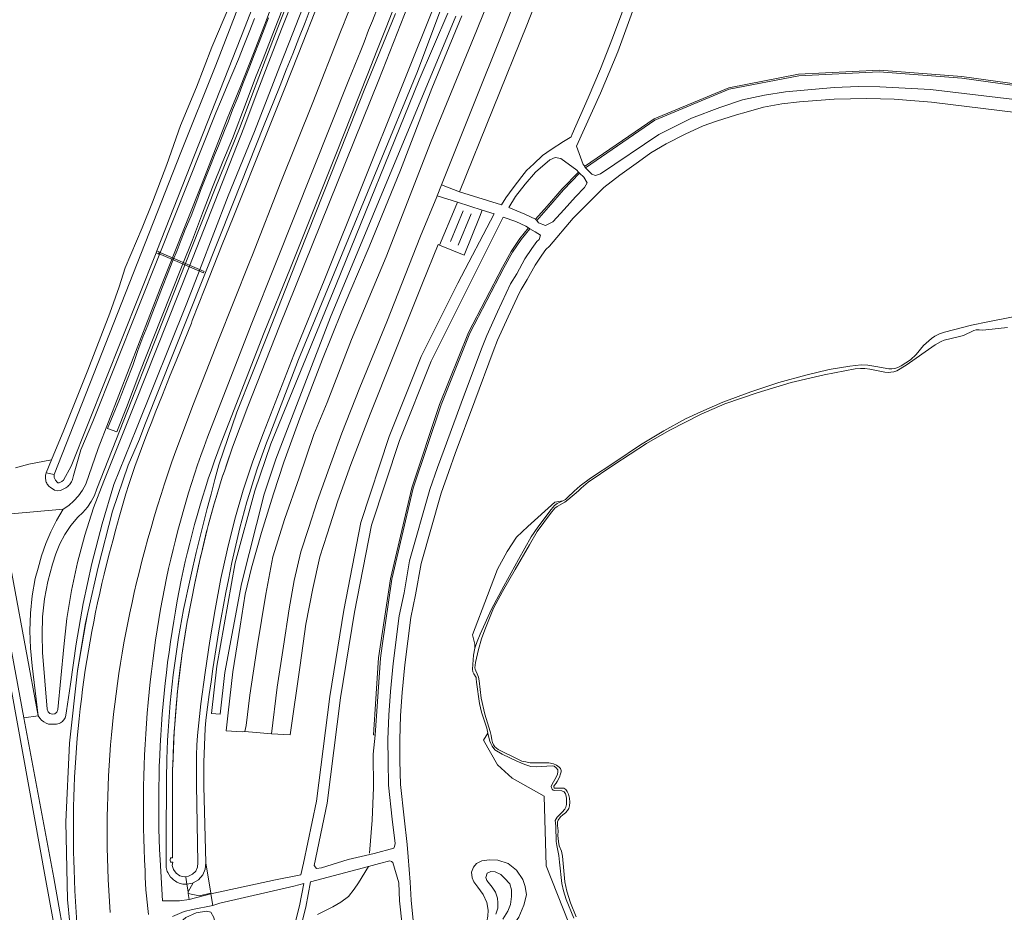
# Model space of a CAD drawing. Header units: metres. Extents: x 89888 to 94270, y 464165 to 468904.
# Tile 360 of 369: x 93236 to 93467, y 468208 to 468418. Entities that reach past the tile are written whole.
import ezdxf

# ---------------------------------------------------------------- set-up
doc = ezdxf.new("R2010")
doc.units = ezdxf.units.M
for name, color, linetype, lineweight in [('G_GRENS_ALGEMEEN_0', 251, 'CONTINUOUS', 13), ('Q_GELUIDSSCHERM_LIJN_0', 251, 'CONTINUOUS', 13), ('T_CULTUURGRENS_0', 251, 'CONTINUOUS', 13), ('T_HEK_0', 251, 'CONTINUOUS', 13), ('T_HEK_LIJN_0', 251, 'CONTINUOUS', 13), ('V_GELEIDECONSTRUCTIE_LIJN_0', 251, 'CONTINUOUS', 13), ('V_WEGGRENS_0', 251, 'CONTINUOUS', 13), ('W_DUIKER_-1', 251, 'CONTINUOUS', 13), ('W_WALBESCHERMING_LIJN_0', 251, 'CONTINUOUS', 13), ('W_WATERGRENS_0', 251, 'CONTINUOUS', 13)]:
    doc.layers.add(name, color=color, linetype=linetype, lineweight=lineweight)

# ---------------------------------------------------------------- blocks, each defined once
blk = doc.blocks.new('OGT_BLOK0_ACAD_1_FMEBLOCK17')
at = {"layer": 'V_WEGGRENS_0'}
for points in [[(9.78, 89.9), (11.19, 85.12), (11.36, 80.86), (11.98, 75.16), (12.54, 70.86), (13.83, 54.11), (14.44, 46.12), (14.6, 40.3), (15.08, 26.3), (15.78, 12.68), (15.25, -0.27), (14.3, -7.85), (12.74, -14.93), (11.4, -20.46), (9.08, -29.36), (7.13, -36.91), (5.08, -47.01), (3.91, -54.4), (2.85, -62.06), (2.2, -69.38), (1.99, -76.75), (2.06, -85.23), (2.36, -89.9)], [(1.16, -89.9), (0.63, -86.22), (-0.78, -73.53), (-0.81, -65.22), (-0.65, -58.11), (-0.17, -52.62), (0.05, -47.49), (0.42, -38.08), (0.62, -28.18), (0.6, -20.01), (0.42, -15.46), (0.36, -11.6), (-0.31, -7.82), (-1.67, -2.83), (-2.63, 0.52), (-4.09, 5.03), (-5.63, 11.56), (-6.7, 16.62), (-8.01, 22.63), (-8.71, 26.43), (-11.42, 40.37), (-12.18, 42.83), (-12.82, 44.71), (-13.98, 48.2), (-15.28, 52.08), (-15.78, 53.95), (-15.76, 55.95), (-15.66, 57.85), (-14.73, 62.81), (-12.36, 72.86), (-10.67, 79.39), (-9.57, 85.36)]]:
    blk.add_lwpolyline(points, dxfattribs=at)

msp = doc.modelspace()

# ---------------------------------------------------------------- linework, layer by layer
at = {"layer": 'G_GRENS_ALGEMEEN_0'}
for points in [[(93368.49, 468383.27), (93384.88, 468394.48), (93402.43, 468401.81), (93418.88, 468404.98), (93437.88, 468405.91), (93457.32, 468404.42), (93475.95, 468401.88), (93493.9, 468399.84), (93512.72, 468398.55), (93531.51, 468397.55), (93538.13, 468397.3), (93538.09, 468396.96), (93531.49, 468397.15), (93512.7, 468398.16), (93493.86, 468399.44), (93475.9, 468401.48), (93457.28, 468404.02), (93437.87, 468405.51), (93418.93, 468404.58), (93402.55, 468401.43), (93385.07, 468394.13), (93368.74, 468382.96)], [(93356.94, 468370.82), (93359.68, 468373.9), (93363.24, 468378.03), (93367.03, 468381.94)], [(93367.32, 468381.66), (93363.54, 468377.77), (93359.98, 468373.64), (93357.26, 468370.57)], [(93319.19, 468249.35), (93318.79, 468249.41), (93319.95, 468266.37), (93320.03, 468267.54), (93322.78, 468286.17), (93327.81, 468307.61), (93334.35, 468327.22), (93341.14, 468344.19), (93349.18, 468359.54), (93351.23, 468363.27), (93353.29, 468366.27), (93355.28, 468368.84)], [(93355.59, 468368.6), (93353.61, 468366.03), (93351.57, 468363.06), (93349.53, 468359.35), (93341.51, 468344.02), (93334.73, 468327.09), (93328.19, 468307.5), (93323.17, 468286.09), (93320.85, 468270.37), (93320.43, 468267.5), (93319.19, 468249.35)], [(93267.63, 468362.89), (93268.23, 468362.63), (93268.38, 468363.06), (93268.41, 468363.15), (93267.85, 468363.4)]]:
    msp.add_lwpolyline(points, dxfattribs=at)
at = {"layer": 'Q_GELUIDSSCHERM_LIJN_0'}
msp.add_lwpolyline([(93251.59, 468278.19), (93250.99, 468275.4), (93249.15, 468264.45), (93247.24, 468247.41), (93246.38, 468228.91), (93246.77, 468210.61), (93248.42, 468193.68), (93250.97, 468176.2), (93253.88, 468159.42), (93268.56, 468079.02)], dxfattribs=at)
at = {"layer": 'T_CULTUURGRENS_0'}
for p, q in [((93310.02, 468355.45), (93294.69, 468317.97)), ((93243.62, 468310.73), (93241.74, 468311.08))]:
    msp.add_line(p, q, dxfattribs=at)
for points in [[(93243.01, 468314.18), (93245.96, 468321.15), (93251.61, 468335.26), (93256.74, 468348.68), (93258.94, 468354.91), (93260.34, 468359.35), (93264.4, 468368.81), (93266.79, 468374.84), (93270.21, 468383.71), (93273.42, 468392.88), (93277.13, 468401.9), (93280.73, 468411.37), (93285.01, 468421.3), (93289.09, 468431.46), (93289.74, 468433.09)], [(93335.88, 468423.5), (93329.21, 468405.59), (93301.16, 468337.79), (93294.38, 468320.17), (93293.63, 468318.21), (93292.91, 468316.24), (93292.21, 468314.26), (93291.53, 468312.28), (93290.87, 468310.29), (93290.23, 468308.29), (93289.62, 468306.28), (93289.02, 468304.27), (93288.45, 468302.25), (93287.9, 468300.22), (93287.37, 468298.19), (93286.86, 468296.15), (93286.38, 468294.11), (93285.92, 468292.07), (93285.48, 468290.01), (93285.06, 468287.96), (93284.66, 468285.9), (93284.08, 468282.91), (93283.51, 468279.92), (93282.97, 468276.93), (93282.45, 468273.94), (93281.95, 468270.94), (93281.48, 468267.94), (93281.02, 468264.94), (93280.58, 468261.93), (93280.16, 468258.92), (93279.77, 468255.91), (93279.39, 468252.89), (93279.23, 468250.94), (93278.88, 468242.96), (93278.88, 468237.31), (93279.33, 468219.3)], [(93294.69, 468317.97), (93290.89, 468306.9), (93286.27, 468289.93), (93281.91, 468265.59), (93280.71, 468254.41), (93282.71, 468254.3), (93283.86, 468264.09), (93287.75, 468285), (93293.07, 468306.12), (93295.83, 468314.33), (93308.69, 468347.81), (93338.2, 468418.65)], [(93336.34, 468419.38), (93329.59, 468403.63), (93310.02, 468355.45)], [(93363.37, 468304.51), (93363.99, 468304.85), (93364.51, 468305.32), (93366.04, 468306.83), (93367.44, 468308.07), (93369.93, 468309.84), (93375.65, 468313.63), (93381.67, 468317.68), (93387.15, 468321.02), (93392.24, 468323.81), (93395.84, 468325.49), (93401.02, 468327.77), (93407.61, 468330.2), (93414.23, 468332.36), (93420.55, 468334.08), (93426.03, 468335.43), (93430.9, 468336.27), (93433.62, 468336.54), (93435.16, 468336.44), (93437.04, 468336.13), (93440.12, 468335.58), (93440.84, 468335.58), (93441.55, 468335.71), (93442.25, 468335.93), (93443.02, 468336.33), (93445.23, 468337.75), (93446.54, 468338.97), (93448.24, 468341.08), (93450.17, 468342.77), (93450.9, 468343.33), (93452.03, 468343.87), (93453.21, 468344.25), (93459.58, 468345.85), (93463.41, 468346.71), (93469.38, 468347.88)], [(93342.68, 468269.85), (93342.67, 468270.78), (93342.12, 468272.94), (93345.66, 468282.26), (93347.97, 468288.44), (93350.31, 468292.57), (93352.5, 468295.93), (93355.12, 468298.49), (93361.51, 468304.18), (93363.37, 468304.51)], [(93342.68, 468269.85), (93343.24, 468271.41), (93343.91, 468273.15), (93346.62, 468278.98), (93349.48, 468284.39), (93352.97, 468290.73), (93355.96, 468296.03), (93357.48, 468298.29), (93360.65, 468302.51), (93361.42, 468303.42), (93362.06, 468303.89), (93363.37, 468304.51)], [(93345.74, 468249.8), (93345.47, 468250.99), (93344.26, 468254.75), (93343.73, 468256.8), (93343.1, 468261.83), (93343.01, 468262.59), (93342.96, 468262.91), (93342.45, 468263.77), (93342.2, 468264.27), (93342.13, 468264.85), (93342.38, 468268.14), (93342.68, 468269.85)], [(93335.96, 468183.07), (93335.87, 468187.41), (93336.24, 468189.77), (93337.27, 468191.43), (93352.59, 468197.05), (93357.51, 468199.41), (93361.42, 468201.19), (93364.82, 468205.04), (93359.49, 468218.57), (93359, 468234.93), (93351.49, 468239.17), (93347.97, 468242.34), (93344.7, 468248.12), (93345.74, 468249.8)], [(93349.08, 468244.87), (93347.39, 468245.89), (93346.73, 468246.74), (93346.42, 468247.35), (93346.19, 468247.89), (93345.98, 468248.77), (93345.74, 468249.8)], [(93365.95, 468206.24), (93364.18, 468210.67), (93363.54, 468212.65), (93363.18, 468214.43), (93362.63, 468219.41), (93362.46, 468221.02), (93362.21, 468222.15), (93361.96, 468223.31), (93361.82, 468224.28), (93361.71, 468227.85), (93361.65, 468228.67), (93361.6, 468229.21), (93361.8, 468229.62), (93362.03, 468230.04), (93363.21, 468231.18), (93363.86, 468231.92), (93364.1, 468232.38), (93364.25, 468233.04), (93364.25, 468234.4), (93364.16, 468234.98), (93364, 468235.52), (93363.73, 468235.96), (93363.13, 468236.2), (93361.33, 468236.28), (93361.07, 468236.4), (93360.9, 468236.61), (93360.75, 468236.9), (93360.67, 468237.26), (93360.89, 468237.83), (93361.84, 468239.47), (93362.15, 468240.17), (93362.24, 468240.66), (93362.19, 468241.18), (93361.85, 468241.66), (93361.32, 468242.03), (93360.86, 468242.14), (93357.18, 468241.9), (93355.82, 468241.99), (93354.41, 468242.44), (93352.54, 468243.24), (93349.08, 468244.87)], [(93347.68, 468200.22), (93351.24, 468203.95), (93352.99, 468206.48), (93354.23, 468209.26), (93354.81, 468211.7), (93354.52, 468213.73), (93353.94, 468215.35), (93352.45, 468217.55), (93350.5, 468219.12), (93348.1, 468219.91), (93346.02, 468219.99), (93344.28, 468219.71), (93343.04, 468219.12), (93342.33, 468218.25), (93341.92, 468217.05)], [(93341.92, 468217.05), (93342.08, 468215.77), (93342.41, 468214.77), (93343.37, 468213.57), (93344.65, 468211.79), (93345.48, 468209.96), (93345.77, 468208.1), (93345.73, 468206.69), (93345.48, 468205.44), (93344.53, 468203.54), (93342.66, 468201.13), (93341.42, 468200.05), (93340.88, 468199.1), (93340.71, 468197.9), (93341.05, 468196.95), (93341.88, 468196.61), (93343.16, 468196.82), (93344.86, 468197.77), (93347.68, 468200.22)], [(93346.4, 468217.26), (93345.57, 468216.84), (93345.28, 468215.81), (93345.52, 468215.1), (93346.77, 468213.57), (93347.51, 468212.37), (93348.01, 468210.96), (93348.05, 468209.84), (93348.05, 468208.59), (93347.6, 468207.18)], [(93349.26, 468206.02), (93350.46, 468207.85), (93351.04, 468209.42), (93351.29, 468211.33), (93351.29, 468212.91), (93350.87, 468214.32), (93349.67, 468215.68), (93348.76, 468216.51), (93347.47, 468217.14), (93346.4, 468217.26)], [(93286.82, 468175.03), (93282.08, 468202.37), (93281.22, 468206.4), (93280.55, 468207.68), (93279.5, 468207.91), (93277.11, 468207.49), (93274.64, 468206.43), (93271.94, 468203.92)]]:
    msp.add_lwpolyline(points, dxfattribs=at)
at = {"layer": 'T_HEK_0'}
msp.add_line((93338.01, 468373.54), (93334.38, 468364.72), dxfattribs=at)
msp.add_lwpolyline([(93334.38, 468364.72), (93340.18, 468362.38), (93343.77, 468371.3)], dxfattribs=at)
at = {"layer": 'T_HEK_LIJN_0'}
for p, q in [((93336.97, 468365.6), (93339.95, 468372.8)), ((93341.79, 468372.1), (93338.78, 468364.72)), ((93317.64, 468218.4), (93317.64, 468218.4)), ((93274.67, 468215.93), (93274.91, 468214.22)), ((93274.91, 468214.22), (93275.17, 468212.41)), ((93275.17, 468212.41), (93275.22, 468212.05)), ((93275.22, 468212.05), (93275.42, 468210.66))]:
    msp.add_line(p, q, dxfattribs=at)
for points in [[(93317.87, 468221.56), (93318.5, 468229.28), (93318.82, 468237), (93318.73, 468244.82), (93319.19, 468249.35)], [(93317.64, 468218.4), (93315.32, 468214.53), (93314.27, 468213.06), (93312.92, 468211.36), (93311.11, 468210.02), (93309.23, 468208.88), (93305.6, 468207.1)]]:
    msp.add_lwpolyline(points, dxfattribs=at)
at = {"layer": 'V_GELEIDECONSTRUCTIE_LIJN_0'}
msp.add_lwpolyline([(93248.44, 468193.68), (93246.79, 468210.61), (93246.4, 468228.91), (93247.26, 468247.41), (93249.17, 468264.46), (93251.01, 468275.41), (93251.61, 468278.2), (93254.02, 468288.88), (93257.41, 468302.05), (93261.06, 468312.95), (93263.76, 468319.06), (93265.01, 468322.39), (93285.69, 468374.49), (93293.11, 468393.07), (93295.34, 468398.62), (93296.84, 468402.32), (93298.3, 468406.05), (93299.8, 468409.77), (93301.25, 468413.49), (93302.71, 468417.18), (93304.13, 468420.92)], dxfattribs=at)
at = {"layer": 'V_WEGGRENS_0'}
for p, q in [((93366.65, 468382.36), (93367.03, 468381.94)), ((93367.03, 468381.94), (93367.32, 468381.66)), ((93368.74, 468382.96), (93368.49, 468383.27)), ((93333.79, 468376.38), (93334.8, 468378.92)), ((93334.8, 468378.92), (93339.08, 468377.27)), ((93348.92, 468374.26), (93339.08, 468377.27)), ((93338.57, 468374.85), (93333.79, 468376.38)), ((93338.01, 468373.54), (93338.57, 468374.85)), ((93338.57, 468374.85), (93344.41, 468372.99)), ((93343.77, 468371.3), (93344.41, 468372.99)), ((93344.41, 468372.99), (93347.18, 468372.11)), ((93357.26, 468370.57), (93356.94, 468370.82)), ((93355.59, 468368.6), (93355.28, 468368.84)), ((93241.74, 468311.08), (93243.01, 468314.18)), ((93225.9, 468310.44), (93236.54, 468253.44)), ((93236.54, 468253.44), (93239.89, 468253.91)), ((93288.53, 468250.19), (93294.8, 468249.66)), ((93280.55, 468212.09), (93279.33, 468219.3)), ((93304, 468214.8), (93317.64, 468218.4)), ((93276.38, 468214.54), (93275.17, 468212.41)), ((93280.57, 468211.95), (93280.55, 468212.09)), ((93275.42, 468210.66), (93280.57, 468211.95)), ((93280.57, 468211.95), (93281.03, 468209.21))]:
    msp.add_line(p, q, dxfattribs=at)
for points in [[(93379.49, 468569.39), (93379.86, 468560.24), (93379.78, 468549.3), (93379.32, 468536.95), (93378.37, 468524.59), (93377.25, 468515.11), (93376.01, 468506.97), (93374.99, 468500), (93374.87, 468499.2), (93373.37, 468491.29), (93371.2, 468480.57), (93368.6, 468470.14), (93365.57, 468460.33), (93362.83, 468451.54), (93362.49, 468450.48), (93359.58, 468441.56), (93355.24, 468430.12), (93349.49, 468415.61), (93342.01, 468397.01), (93334.8, 468378.92)], [(93368.13, 468383.76), (93366.61, 468388.07), (93372.27, 468400.49), (93376.29, 468410.22), (93383.77, 468430.82), (93387.49, 468442.55), (93391.48, 468454.39), (93394.61, 468464.78), (93399.06, 468479.2), (93402.02, 468488.76), (93406.57, 468505.32), (93407.15, 468507.43), (93409.79, 468523.47), (93408.64, 468534.43)], [(93339.08, 468377.27), (93354.9, 468416.53), (93358.88, 468426.84), (93362.96, 468437.54), (93366.02, 468445.79), (93367.65, 468450.67), (93368.84, 468454.23), (93370.86, 468461.54), (93373.41, 468470.01), (93373.76, 468471.59), (93373.94, 468472.4)], [(93283.22, 468364.87), (93285.76, 468371.27), (93293.52, 468390.72), (93297.77, 468401.29), (93301.1, 468409.62), (93306.01, 468422.16), (93308.47, 468428.66), (93312.47, 468439.42), (93315.78, 468448.89), (93316.24, 468450.44), (93316.68, 468452), (93317.07, 468453.57), (93317.43, 468455.15), (93317.75, 468456.74), (93317.97, 468457.75)], [(93326.06, 468455.66), (93325.83, 468455.18), (93325.57, 468454.7), (93325.53, 468454.62), (93325.48, 468454.53), (93325.43, 468454.45), (93325.38, 468454.37), (93325.33, 468454.28), (93324.25, 468450.92), (93323.99, 468450.15), (93323.73, 468449.37), (93323.47, 468448.59), (93323.21, 468447.82), (93322.96, 468447.04), (93320.42, 468439.62), (93317.73, 468432.23), (93314.91, 468424.71), (93312.18, 468417.73), (93311.92, 468417.06), (93311.09, 468414.95), (93304.53, 468398.29), (93297.04, 468379.58), (93290.33, 468362.48)], [(93295.93, 468360.76), (93313.05, 468403.63), (93315.82, 468410.6), (93316.59, 468412.56), (93317.68, 468415.37), (93318.55, 468417.58), (93321.27, 468424.57), (93323.96, 468431.57), (93326.63, 468438.57), (93329.28, 468445.59), (93329.78, 468446.91), (93330.27, 468448.24), (93330.76, 468449.58), (93331.24, 468450.91), (93331.71, 468452.24)], [(93335.01, 468450.92), (93334.22, 468448.7), (93332.19, 468443.23), (93330.14, 468437.76), (93328.08, 468432.3), (93325.99, 468426.85), (93323.89, 468421.4), (93321.77, 468415.97), (93319.63, 468410.53), (93317.47, 468405.11), (93309.97, 468386.11), (93299.25, 468359.41)], [(93288.53, 468250.19), (93288.81, 468251.58), (93289.74, 468258.77), (93291.45, 468270.14), (93293.46, 468282.5), (93295.16, 468291.32), (93297.96, 468300.36), (93301.3, 468309.94), (93304.76, 468320.12), (93307.92, 468327.67), (93313.62, 468342.5), (93321.83, 468362.01), (93332.41, 468389.23), (93343.08, 468415.24), (93349.82, 468432.03)], [(93245.76, 468302.53), (93247.09, 468303.44), (93248.3, 468304.5), (93249.38, 468305.7), (93250.31, 468307.02), (93251.08, 468308.43), (93253.98, 468316.84), (93268.62, 468354.52), (93271.42, 468361.56), (93278.5, 468379.33), (93284.41, 468394.45), (93287.53, 468402.13), (93290.56, 468409.84), (93293.52, 468417.59), (93296.39, 468425.36)], [(93299.35, 468423.8), (93296.33, 468416.01), (93293.33, 468408.21), (93290.36, 468400.4), (93287.42, 468392.58), (93281.52, 468378.04), (93274.5, 468360.25), (93253.73, 468307.33), (93253.15, 468305.81), (93252.4, 468304.37), (93251.48, 468303.03), (93250.41, 468301.8), (93249.2, 468300.71), (93247.61, 468298.74), (93246.2, 468296.62), (93245, 468294.38), (93244.02, 468292.03), (93243.26, 468289.61), (93242.19, 468285.53), (93241.42, 468281.4), (93240.95, 468277.21), (93240.8, 468273), (93240.95, 468268.8), (93242.03, 468255.45), (93242.21, 468254.86), (93242.64, 468254.43), (93243.23, 468254.26), (93243.83, 468254.39), (93244.3, 468254.78), (93244.52, 468255.35), (93245.96, 468270.11)], [(93245.96, 468270.11), (93246.67, 468276.79), (93247.72, 468283.42), (93249.12, 468289.98), (93250.86, 468296.47), (93252.93, 468302.86), (93255.33, 468309.13), (93262.57, 468327.19), (93275.52, 468359.81), (93288.33, 468392.35), (93291.24, 468400.12), (93294.19, 468407.88), (93297.19, 468415.62), (93300.23, 468423.34)], [(93256.21, 468321.52), (93258.42, 468320.8), (93260.72, 468326.53), (93263.82, 468334.78), (93268.8, 468347.33), (93273.82, 468359.9), (93276.18, 468365.96), (93278.55, 468372.25), (93280.93, 468378.41), (93283.38, 468384.42), (93285.63, 468389.86), (93288.84, 468398.3), (93291.07, 468404.2), (93292.87, 468408.64), (93295.66, 468415.88), (93298.84, 468423.98)], [(93378.91, 468423.85), (93375.08, 468413.48), (93372.28, 468406.27), (93369.34, 468399.4), (93365.59, 468390.86), (93365.31, 468390.26), (93365.1, 468390.08), (93363.56, 468389.16), (93360.65, 468387.24), (93358.63, 468385.82), (93356.52, 468383.88), (93354.86, 468382.28), (93353.72, 468380.92), (93351.67, 468378.2), (93350, 468375.9), (93348.92, 468374.26)], [(93239.89, 468253.91), (93240.25, 468253.37), (93240.68, 468252.88), (93241.19, 468252.47), (93241.74, 468252.14), (93242.35, 468251.89), (93244.21, 468251.92), (93244.52, 468251.98), (93244.82, 468252.08), (93245.11, 468252.21), (93245.38, 468252.38), (93245.62, 468252.57), (93245.8, 468252.75), (93245.96, 468252.95), (93246.1, 468253.16), (93246.22, 468253.38), (93246.32, 468253.61), (93246.54, 468255.05), (93247.48, 468261.31), (93248.82, 468270.87), (93250.51, 468280.36), (93252.55, 468289.79), (93254.95, 468299.14), (93257.68, 468308.39), (93263.04, 468321.54), (93274.88, 468351.03), (93277.87, 468358.8), (93284.63, 468376.36), (93290.84, 468391.52), (93293.81, 468399.22), (93296.8, 468406.92), (93299.81, 468414.62), (93302.84, 468422.3)], [(93339.62, 468418.76), (93332.54, 468401.59), (93325.18, 468382.38), (93317.82, 468364.36), (93313.27, 468353.62), (93311.4, 468349.22), (93306.83, 468337.87), (93301.44, 468324), (93297.71, 468313.62), (93295.29, 468306.18), (93292.45, 468297.09), (93290.09, 468288.72), (93288.63, 468282.53), (93287.4, 468275), (93285.72, 468264.26), (93284.64, 468254.63), (93284.11, 468250.38), (93287.9, 468250.12), (93288.53, 468250.19)], [(93309.05, 468381.95), (93316.59, 468401.23), (93324.02, 468419.27)], [(93290.78, 468418.1), (93289.54, 468414.91), (93288.29, 468411.73), (93287.01, 468408.55), (93285.71, 468405.38), (93284.4, 468402.22), (93283.07, 468399.07), (93281.71, 468395.93), (93268.53, 468362.8), (93252.73, 468323.22), (93249.96, 468316.53), (93248.21, 468310.48), (93248.15, 468310.17), (93248.08, 468309.87), (93247.98, 468309.58), (93247.87, 468309.29), (93247.73, 468309.01), (93247.57, 468308.74), (93247.42, 468308.51), (93247.24, 468308.29), (93247.06, 468308.09), (93246.85, 468307.9), (93246.63, 468307.73), (93246.4, 468307.58), (93245.15, 468306.96), (93244.42, 468306.84), (93243.75, 468307.01), (93242.68, 468307.7), (93242.49, 468307.87), (93242.32, 468308.05), (93242.16, 468308.25), (93242.03, 468308.46), (93241.91, 468308.68), (93241.81, 468308.92), (93241.73, 468309.16), (93241.67, 468309.43), (93241.63, 468309.7), (93241.61, 468309.98), (93241.61, 468310.26), (93241.63, 468310.54), (93241.68, 468310.81), (93241.74, 468311.08)], [(93294.09, 468418.24), (93293.08, 468415.63), (93291.88, 468412.51), (93290.76, 468409.52), (93289.47, 468406.22), (93288.08, 468402.69), (93286.93, 468399.71), (93285.65, 468396.61), (93284.59, 468393.79), (93283.89, 468392.14), (93283.2, 468390.31), (93282.3, 468388.12), (93281.41, 468385.91), (93280.62, 468383.9), (93279.69, 468381.55), (93278.88, 468379.53), (93278.13, 468377.62), (93277.44, 468375.81), (93275.87, 468371.66), (93274.52, 468368.4), (93273.56, 468365.98), (93272.6, 468363.48), (93271.58, 468361.1), (93270.34, 468357.87), (93269.16, 468354.9), (93267.99, 468351.87)], [(93470.38, 468398.95), (93449.92, 468401.37), (93438, 468402.01), (93433.01, 468402.06), (93427.22, 468401.89), (93415.78, 468400.84), (93410.85, 468400.09), (93405.65, 468398.93), (93400.3, 468397.15), (93393.69, 468394.67), (93385.97, 468390.81), (93372.24, 468381.54), (93371.04, 468381.14), (93370.2, 468381.43), (93368.74, 468382.96)], [(93326.98, 468220.69), (93326.74, 468223.62), (93326.01, 468229.87), (93325.16, 468237.72), (93325.02, 468243.26), (93324.99, 468248.25), (93325.19, 468253.93), (93325.56, 468259.38), (93326.22, 468265.89), (93327.63, 468277.01), (93328.73, 468282.36), (93330, 468289.77), (93334.74, 468306.35), (93336.52, 468311.45), (93338.07, 468315.63), (93342.64, 468328.07), (93346.99, 468339.7), (93348.04, 468342.39), (93350.53, 468347.88), (93353.19, 468353.57), (93353.54, 468354.3), (93354.96, 468356.61), (93356.83, 468360.04), (93358.4, 468362.39), (93359.35, 468363.71), (93360.23, 468364.46), (93365.85, 468371.12), (93373.04, 468378.33), (93376.76, 468381.18), (93381.19, 468384.37), (93384.13, 468386.45), (93387.74, 468388.56), (93392.15, 468390.83), (93396.44, 468392.83), (93399.52, 468393.91), (93404.26, 468395.43), (93406.52, 468396.08), (93410.64, 468397.21), (93414.91, 468398.01), (93419.12, 468398.48), (93427.26, 468399.08), (93434.95, 468399.23), (93441.33, 468399.12), (93450.15, 468398.37), (93470.02, 468395.97)], [(93350.71, 468373.56), (93352.24, 468376.17), (93354.53, 468379.13), (93356.98, 468381.91), (93360.35, 468384.83), (93361.56, 468385.38), (93362.94, 468385.16), (93366.65, 468382.36)], [(93368.49, 468383.27), (93368.54, 468383.34), (93368.13, 468383.76)], [(93274.91, 468214.22), (93274.6, 468214.22), (93274.28, 468214.23), (93273.97, 468214.27), (93273.66, 468214.32), (93273.36, 468214.4), (93273.06, 468214.5), (93272.77, 468214.62), (93272.49, 468214.75), (93272.22, 468214.91), (93271.96, 468215.08), (93271.71, 468215.27), (93271.47, 468215.48), (93271.25, 468215.7), (93271.04, 468215.93), (93270.4, 468216.97), (93270.28, 468217.26), (93270.18, 468217.56), (93270.1, 468217.86), (93270.04, 468218.17), (93270.01, 468218.49), (93270, 468219.93), (93270.01, 468224.68), (93270.03, 468229.43), (93270.06, 468234.18), (93270.12, 468238.93), (93270.18, 468243.67), (93270.26, 468245.89), (93270.35, 468248.1), (93270.48, 468250.32), (93270.62, 468252.53), (93270.78, 468254.74), (93270.97, 468256.95), (93271.18, 468259.16), (93271.42, 468261.36), (93271.68, 468263.57), (93271.96, 468265.77), (93272.26, 468267.96), (93272.59, 468270.15), (93272.94, 468272.34), (93273.31, 468274.53), (93273.7, 468276.71), (93274.12, 468278.89), (93274.56, 468281.06), (93275.02, 468283.23), (93275.51, 468285.39), (93276.3, 468288.86), (93277.11, 468292.32), (93277.94, 468295.78), (93278.8, 468299.23), (93279.68, 468302.68), (93280.58, 468306.12), (93281.5, 468309.56), (93282.44, 468312.98), (93286.69, 468325.39), (93294.04, 468343.95), (93301.34, 468362.52), (93309.05, 468381.95)], [(93367.32, 468381.66), (93368.36, 468380.76), (93369.14, 468379.44), (93368.46, 468378.3), (93366.37, 468376.14), (93363.68, 468373.15), (93361.04, 468370.21), (93359.34, 468369.35), (93357.65, 468370.02), (93357.26, 468370.57)], [(93294.8, 468249.66), (93296.14, 468260.62), (93297.61, 468270.3), (93298.96, 468279.09), (93300.13, 468285.74), (93301.68, 468292.47), (93303.61, 468298.26), (93305.58, 468304.35), (93308.49, 468312.42), (93311.38, 468320.42), (93315.58, 468331.24), (93321.93, 468346.71), (93329.9, 468366.86), (93333.69, 468376.12), (93333.79, 468376.38)], [(93347.18, 468372.11), (93338.66, 468355.75), (93330.04, 468338.48), (93322.5, 468319.64), (93315.82, 468299.4), (93311.8, 468278.75), (93308.52, 468258.46), (93305.38, 468233.76), (93302.35, 468219.18), (93301.71, 468216.47), (93295.79, 468215.29), (93280.57, 468211.95)], [(93356.94, 468370.82), (93354.41, 468372.05), (93350.71, 468373.56)], [(93355.28, 468368.84), (93354.67, 468369.2), (93352.34, 468370.32), (93349.33, 468371.35), (93332.39, 468337.42), (93324.92, 468318.76), (93318.32, 468298.75), (93314.34, 468278.3), (93311.07, 468258.1), (93307.92, 468233.34), (93304.87, 468218.66), (93305.39, 468217.94), (93306.59, 468218.08), (93312.85, 468220.06), (93318.99, 468221.44), (93323.62, 468222.71), (93323.75, 468223.15), (93323.92, 468223.81), (93323.24, 468229.56), (93322.38, 468237.54), (93322.24, 468243.22), (93322.21, 468248.29), (93322.41, 468254.07), (93322.79, 468259.61), (93323.46, 468266.21), (93324.88, 468277.47), (93326, 468282.88), (93327.28, 468290.38), (93332.08, 468307.19), (93333.91, 468312.4), (93335.46, 468316.59), (93340.03, 468329.03), (93344.39, 468340.7), (93345.47, 468343.47), (93348.01, 468349.05), (93351.09, 468355.62), (93352.56, 468358.01), (93354.45, 468361.47), (93356.11, 468363.98), (93357.29, 468365.62), (93357.83, 468366.07), (93358.15, 468367.07), (93356.9, 468367.83), (93355.59, 468368.6)], [(93250.66, 468262.37), (93250.99, 468264.65), (93251.34, 468266.93), (93251.71, 468269.21), (93252.11, 468271.48), (93252.52, 468273.75), (93252.96, 468276.02), (93253.41, 468278.28), (93253.88, 468280.53), (93254.38, 468282.79), (93254.9, 468285.03), (93255.43, 468287.28), (93255.99, 468289.52), (93256.7, 468292.31), (93257.43, 468295.09), (93258.18, 468297.87), (93258.95, 468300.65), (93259.73, 468303.42), (93260.53, 468306.19), (93261.22, 468308.33), (93261.94, 468310.46), (93262.67, 468312.59), (93263.42, 468314.72), (93264.19, 468316.83), (93264.98, 468318.94), (93265.79, 468321.04), (93266.61, 468323.14), (93267.46, 468325.22), (93269.12, 468329.46), (93270.81, 468333.69), (93272.51, 468337.91), (93274.23, 468342.13), (93275.97, 468346.34), (93276.1, 468347), (93279.1, 468354.53), (93283.22, 468364.87)], [(93294.8, 468249.66), (93299.2, 468249.43), (93301.57, 468265.8), (93302.9, 468275.44), (93304.53, 468283.87), (93306.16, 468291.34), (93307.94, 468296.66), (93310.45, 468304.49), (93313.48, 468313.04), (93318.06, 468324.92), (93323.45, 468338.5), (93330.36, 468355.81), (93334.05, 468364.85), (93334.38, 468364.72)], [(93290.33, 468362.48), (93289.64, 468360.73), (93282.23, 468342.23), (93276.42, 468327.34), (93272.26, 468316.3), (93271.37, 468313.73), (93270.49, 468311.15), (93269.64, 468308.56), (93268.81, 468305.97), (93268, 468303.37), (93267.22, 468300.76), (93266.46, 468298.15), (93265.72, 468295.53), (93265.01, 468292.9), (93264.31, 468290.27), (93263.65, 468287.63), (93263.07, 468285.28), (93262.51, 468282.92), (93261.98, 468280.55), (93261.47, 468278.18), (93260.98, 468275.81), (93260.52, 468273.43), (93260.08, 468271.05), (93259.66, 468268.66), (93259.27, 468266.27), (93258.9, 468263.87), (93258.55, 468261.47)], [(93266.29, 468261.91), (93266.57, 468264.36), (93266.87, 468266.81), (93267.19, 468269.26), (93267.54, 468271.7), (93267.91, 468274.14), (93268.3, 468276.58), (93268.71, 468279.02), (93269.15, 468281.45), (93269.6, 468283.87), (93270.08, 468286.29), (93270.58, 468288.55), (93271.09, 468290.8), (93271.63, 468293.04), (93272.18, 468295.28), (93272.76, 468297.52), (93273.37, 468299.75), (93273.99, 468301.97), (93274.63, 468304.19), (93275.3, 468306.4), (93275.99, 468308.6), (93276.69, 468310.8), (93277.42, 468312.99), (93278.17, 468315.17), (93278.94, 468317.35), (93279.73, 468319.52), (93290.02, 468345.97), (93295.93, 468360.76)], [(93299.25, 468359.41), (93293.12, 468344.15), (93282.95, 468318.18), (93282.16, 468316.07), (93281.4, 468313.95), (93280.66, 468311.83), (93279.94, 468309.7), (93279.25, 468307.56), (93278.58, 468305.41), (93277.93, 468303.26), (93277.3, 468301.1), (93276.7, 468298.93), (93276.12, 468296.76), (93275.57, 468294.58), (93275.03, 468292.39), (93274.52, 468290.2), (93274.04, 468288), (93273.57, 468285.8), (93273.1, 468283.4), (93272.64, 468280.99), (93272.21, 468278.57), (93271.79, 468276.16), (93271.4, 468273.73), (93271.04, 468271.31), (93270.7, 468268.88), (93270.37, 468266.45), (93270.07, 468264.02), (93269.8, 468261.58)], [(93267.99, 468351.87), (93266.74, 468348.61), (93265.67, 468345.89), (93264.54, 468343.1), (93263.38, 468339.96), (93262.18, 468336.42), (93260.7, 468332.62), (93259, 468328.38), (93257.52, 468324.79), (93256.21, 468321.52)], [(93243.01, 468314.18), (93237.68, 468313.13), (93234.55, 468312.25)], [(93245.76, 468302.53), (93233.52, 468301.48), (93231.16, 468301.01), (93239.89, 468253.91)], [(93239.89, 468253.91), (93238.48, 468265.68), (93238.06, 468269.79), (93237.93, 468273.92), (93238.07, 468278.05), (93238.49, 468282.16), (93239.18, 468286.23), (93239.9, 468288.66), (93240.69, 468291.58), (93241.68, 468294.44), (93242.85, 468297.22), (93244.22, 468299.92), (93245.76, 468302.53)], [(93249.03, 468205.15), (93248.85, 468207.66), (93248.68, 468210.18), (93248.55, 468212.69), (93248.43, 468215.21), (93248.34, 468217.73), (93248.27, 468219.8), (93248.22, 468221.88), (93248.19, 468223.96), (93248.18, 468226.03), (93248.18, 468228.11), (93248.2, 468230.18), (93248.24, 468232.49), (93248.3, 468234.8), (93248.38, 468237.1), (93248.48, 468239.41), (93248.61, 468241.71), (93248.75, 468244.01), (93248.92, 468246.32), (93249.1, 468248.61), (93249.31, 468250.91), (93249.54, 468253.21), (93249.79, 468255.5), (93250.06, 468257.79), (93250.35, 468260.08), (93250.66, 468262.37)], [(93258.55, 468261.47), (93258.22, 468259.07), (93257.92, 468256.67), (93257.65, 468254.26), (93257.39, 468251.85), (93257.16, 468249.44), (93256.95, 468247.02), (93256.77, 468244.6), (93256.61, 468242.19), (93256.47, 468239.77), (93256.36, 468237.34), (93256.27, 468234.92), (93256.2, 468232.5), (93256.16, 468230.08), (93256.14, 468227.65), (93256.14, 468225.23), (93256.17, 468222.81), (93256.22, 468220.38), (93256.29, 468217.96), (93256.4, 468215.36), (93256.52, 468212.77), (93256.67, 468210.17), (93256.83, 468207.58)], [(93265.86, 468207.07), (93265.68, 468208.53), (93265.52, 468210), (93265.39, 468211.47), (93265.27, 468212.94), (93265.18, 468214.41), (93265.11, 468215.89), (93265.06, 468217.36), (93264.93, 468220), (93264.83, 468222.46), (93264.76, 468224.93), (93264.7, 468227.4), (93264.67, 468229.87), (93264.66, 468232.34), (93264.67, 468234.81), (93264.71, 468237.28), (93264.77, 468239.74), (93264.85, 468242.21), (93264.95, 468244.68), (93265.07, 468247.14), (93265.22, 468249.61), (93265.39, 468252.07), (93265.58, 468254.53), (93265.79, 468256.99), (93266.03, 468259.45), (93266.29, 468261.91)], [(93269.8, 468261.58), (93269.54, 468259.14), (93269.32, 468256.7), (93269.11, 468254.26), (93268.92, 468251.81), (93268.76, 468249.36), (93268.62, 468246.91), (93268.5, 468244.46), (93268.41, 468242.01), (93268.34, 468239.56), (93268.29, 468237.11), (93268.26, 468234.66), (93268.26, 468232.21), (93268.28, 468229.75), (93268.32, 468227.3), (93268.38, 468224.85), (93268.47, 468222.4), (93268.58, 468219.95), (93269.15, 468210.33)], [(93236.54, 468253.44), (93243.56, 468215.77), (93250.01, 468179.28), (93268.2, 468078.94)], [(93279.33, 468219.3), (93279.22, 468217.81), (93278.65, 468216.43), (93277.66, 468215.3), (93276.38, 468214.54)], [(93317.64, 468218.4), (93320.21, 468219.08), (93322.64, 468219.7)], [(93318.67, 468039.53), (93318.65, 468039.68), (93318.35, 468044.31), (93318.28, 468052.66), (93318.48, 468059.9), (93319.13, 468067.06), (93320.17, 468074.64), (93321.32, 468081.94), (93323.35, 468091.91), (93325.28, 468099.39), (93327.61, 468108.31), (93328.96, 468113.89), (93330.55, 468121.13), (93331.54, 468128.94), (93332.08, 468142.13), (93331.37, 468155.85), (93330.89, 468169.82), (93330.72, 468175.7), (93330.12, 468183.75), (93328.82, 468200.58), (93328.26, 468204.91), (93327.65, 468210.49), (93327.48, 468214.72), (93326.98, 468220.69)], [(93322.64, 468219.7), (93323.06, 468219.59), (93323.35, 468219.34)], [(93276.38, 468214.54), (93276.19, 468214.5), (93274.91, 468214.22)], [(93281.03, 468209.21), (93282.68, 468209.76), (93300.04, 468213.75), (93302.39, 468214.38)], [(93302.39, 468214.38), (93301.43, 468209.15), (93299.75, 468202.66), (93297.37, 468192.56), (93296.42, 468187.47), (93296.31, 468185.43), (93296.29, 468183.19), (93296.86, 468181.08), (93298.16, 468177.17)], [(93275.22, 468212.05), (93277.81, 468211.47), (93280.55, 468212.09)], [(93269.15, 468210.33), (93273.18, 468210.31), (93275.42, 468210.66)], [(93271.48, 468206.66), (93274.25, 468207.79), (93276.19, 468208.29), (93281.03, 468209.21)]]:
    msp.add_lwpolyline(points, dxfattribs=at)
at = {"layer": 'W_DUIKER_-1'}
msp.add_lwpolyline([(93268.38, 468363.06), (93268.25, 468362.73), (93278.79, 468358.22), (93278.93, 468358.54), (93268.38, 468363.06)], dxfattribs=at)
at = {"layer": 'W_WALBESCHERMING_LIJN_0'}
for p, q in [((93288.65, 468416.24), (93295.66, 468434.72)), ((93267.85, 468363.4), (93288.65, 468416.24)), ((93283.71, 468311.54), (93283.31, 468310.32)), ((93281.61, 468304.81), (93281.33, 468303.81)), ((93279.93, 468298.73), (93279.68, 468297.79)), ((93278.3, 468292.15), (93278.02, 468290.92)), ((93275.11, 468276.72), (93275, 468276.1)), ((93273.74, 468268.21), (93273.62, 468267.35)), ((93272.69, 468259.61), (93272.6, 468258.68)), ((93271.96, 468250.87), (93271.91, 468250.06)), ((93271.56, 468242.03), (93271.54, 468241.44)), ((93271.51, 468232.88), (93271.53, 468220.41))]:
    msp.add_line(p, q, dxfattribs=at)
for points in [[(93340.3, 468456.02), (93339.09, 468452.09), (93320.06, 468403.65), (93296.67, 468345.64), (93289.21, 468326.75), (93285.63, 468317.15)], [(93291.61, 468433.24), (93286.24, 468418.87), (93281.72, 468407.11), (93273.49, 468386.56), (93243.62, 468310.73)], [(93243.62, 468310.73), (93243.68, 468310.02), (93243.95, 468309.4), (93244.35, 468308.9), (93244.54, 468308.79), (93244.8, 468308.79), (93245.43, 468309.05), (93245.89, 468309.4), (93247.68, 468312.66), (93267.63, 468362.89)], [(93285.63, 468317.15), (93284.26, 468313.22), (93283.71, 468311.54)], [(93283.31, 468310.32), (93282.97, 468309.27), (93281.75, 468305.29), (93281.61, 468304.81)], [(93281.33, 468303.81), (93280.61, 468301.29), (93279.93, 468298.73)], [(93279.68, 468297.79), (93279.54, 468297.27), (93278.54, 468293.24), (93278.3, 468292.15)], [(93278.02, 468290.92), (93277.62, 468289.18), (93276.78, 468285.11)], [(93276.78, 468285.11), (93275.95, 468281.15), (93275.18, 468277.17), (93275.11, 468276.72)], [(93275, 468276.1), (93274.49, 468273.18), (93273.87, 468269.18), (93273.74, 468268.21)], [(93273.62, 468267.35), (93273.32, 468265.17), (93272.85, 468261.16), (93272.69, 468259.61)], [(93272.6, 468258.68), (93272.44, 468257.13), (93272.1, 468253.1), (93271.96, 468250.87)], [(93271.91, 468250.06), (93271.84, 468249.06), (93271.65, 468245.01), (93271.56, 468242.03)], [(93271.54, 468241.44), (93271.53, 468240.97), (93271.48, 468236.92), (93271.51, 468232.88)]]:
    msp.add_lwpolyline(points, dxfattribs=at)
at = {"layer": 'W_WATERGRENS_0'}
for p, q in [((93267.85, 468363.4), (93267.63, 468362.89)), ((93285.63, 468317.15), (93283.71, 468311.54)), ((93283.31, 468310.32), (93281.61, 468304.81)), ((93281.33, 468303.81), (93279.93, 468298.73)), ((93279.68, 468297.79), (93278.3, 468292.15)), ((93278.02, 468290.92), (93276.78, 468285.11)), ((93276.78, 468285.11), (93275.11, 468276.72)), ((93275, 468276.1), (93273.74, 468268.21)), ((93273.62, 468267.35), (93272.69, 468259.61)), ((93272.6, 468258.68), (93271.96, 468250.87)), ((93271.91, 468250.06), (93271.56, 468242.03)), ((93271.54, 468241.44), (93271.51, 468232.88))]:
    msp.add_line(p, q, dxfattribs=at)
for points in [[(93271.53, 468220.41), (93271.01, 468220.45), (93270.94, 468219.92), (93271.02, 468219.45), (93271.58, 468219.42), (93271.45, 468218.66), (93271.75, 468217.66), (93272.38, 468216.82), (93273.25, 468216.24), (93274.27, 468215.99), (93275.31, 468216.1), (93276.25, 468216.56), (93276.98, 468217.31), (93277.42, 468218.26), (93277.5, 468219.3), (93277.15, 468237.63), (93277.12, 468239.96), (93277.12, 468242.29), (93277.17, 468244.62), (93277.26, 468246.94), (93277.38, 468249.27), (93278.21, 468256.7), (93279.18, 468264.12), (93280.29, 468271.52), (93281.53, 468278.9), (93282.92, 468286.25), (93284.42, 468293.25), (93286.17, 468300.18), (93288.18, 468307.06), (93290.42, 468313.85), (93292.92, 468320.56), (93300.06, 468338.9), (93307.34, 468356.81), (93334.3, 468424.1)], [(93468.06, 468345.36), (93462.96, 468344.79), (93462.16, 468344.71), (93461.34, 468344.76), (93460.69, 468344.8), (93460.15, 468344.6), (93457.68, 468343.44), (93456.72, 468343.25), (93453.16, 468342.32), (93452.44, 468342.03), (93451.03, 468341.23), (93444.19, 468336.45), (93442, 468335.17), (93441.26, 468334.92), (93440.59, 468334.79), (93439.94, 468334.72), (93439.16, 468334.79), (93435.62, 468335.54), (93434.47, 468335.69), (93433.46, 468335.72), (93432.17, 468335.59), (93424.86, 468334.16), (93417.11, 468332.35), (93409.14, 468329.99), (93401.54, 468327.35), (93395.93, 468324.89), (93388.43, 468321.11), (93383.04, 468318), (93375.38, 468313.02), (93369.38, 468308.88), (93367.71, 468307.49), (93367.07, 468306.91), (93364.56, 468304.74), (93363.83, 468304.23), (93362.01, 468303.18), (93361.51, 468302.82), (93360.47, 468301.54), (93357.34, 468297.26), (93355.51, 468294.15), (93352.13, 468288.34), (93349.15, 468283.16), (93347.1, 468279.22), (93344.99, 468274.1), (93344.27, 468271.98), (93343.56, 468269.49), (93342.83, 468266.42), (93342.66, 468265.22), (93342.71, 468264.91), (93342.88, 468264.45), (93343.21, 468263.8), (93343.56, 468263.03), (93343.69, 468262.15), (93344.15, 468258.02), (93345.01, 468254.24), (93346.25, 468250.23), (93346.49, 468249.29), (93346.67, 468248.24), (93346.85, 468247.61), (93347.1, 468247.02), (93347.41, 468246.6), (93348.14, 468245.95), (93353.09, 468243.5), (93353.75, 468243.23), (93354.68, 468243.06), (93355.68, 468242.85), (93356.74, 468242.79), (93360.06, 468242.79), (93361.21, 468242.55), (93361.9, 468242.24), (93362.48, 468241.82), (93362.83, 468241.47), (93362.99, 468241.02), (93362.96, 468240.67), (93362.85, 468240.2), (93362.58, 468239.43), (93362.05, 468238.42), (93361.8, 468238.05), (93361.4, 468237.58), (93361.28, 468237.31), (93361.3, 468237.11), (93361.31, 468236.89), (93361.4, 468236.84), (93361.98, 468236.82), (93363.61, 468236.82), (93364.09, 468236.56), (93364.43, 468236.08), (93364.72, 468235.42), (93364.98, 468234.46), (93365.01, 468233.52), (93364.96, 468232.67), (93364.79, 468232.08), (93364.46, 468231.62), (93364.04, 468231.08), (93363.4, 468230.57), (93362.87, 468230.07), (93362.26, 468229.29), (93362.09, 468228.89), (93362.15, 468228.09), (93362.25, 468226.84), (93362.19, 468225.73), (93362.36, 468224.27), (93362.53, 468223.29), (93363.06, 468222), (93363.27, 468220.85), (93363.82, 468214.77), (93364.31, 468212.57), (93365.2, 468209.88), (93366.51, 468206.54)], [(93273.87, 468039.53), (93241.56, 468215.95), (93224.46, 468310.19)], [(93283.71, 468311.54), (93283.48, 468310.85), (93283.31, 468310.32)], [(93281.61, 468304.81), (93281.52, 468304.49), (93281.33, 468303.81)], [(93279.93, 468298.73), (93279.75, 468298.08), (93279.68, 468297.79)], [(93278.3, 468292.15), (93278.17, 468291.61), (93278.02, 468290.92)], [(93275.11, 468276.72), (93275.06, 468276.51), (93275, 468276.1)], [(93273.74, 468268.21), (93273.68, 468267.85), (93273.62, 468267.35)], [(93272.69, 468259.61), (93272.63, 468259.14), (93272.6, 468258.68)], [(93271.96, 468250.87), (93271.92, 468250.4), (93271.91, 468250.06)], [(93271.56, 468242.03), (93271.54, 468241.64), (93271.54, 468241.44)]]:
    msp.add_lwpolyline(points, dxfattribs=at)

# ---------------------------------------------------------------- block references
at = {"layer": 'V_WEGGRENS_0'}
msp.add_blockref('OGT_BLOK0_ACAD_1_FMEBLOCK17', (93313.57, 468129.44), dxfattribs=at)

doc.saveas('drawing.dxf')
